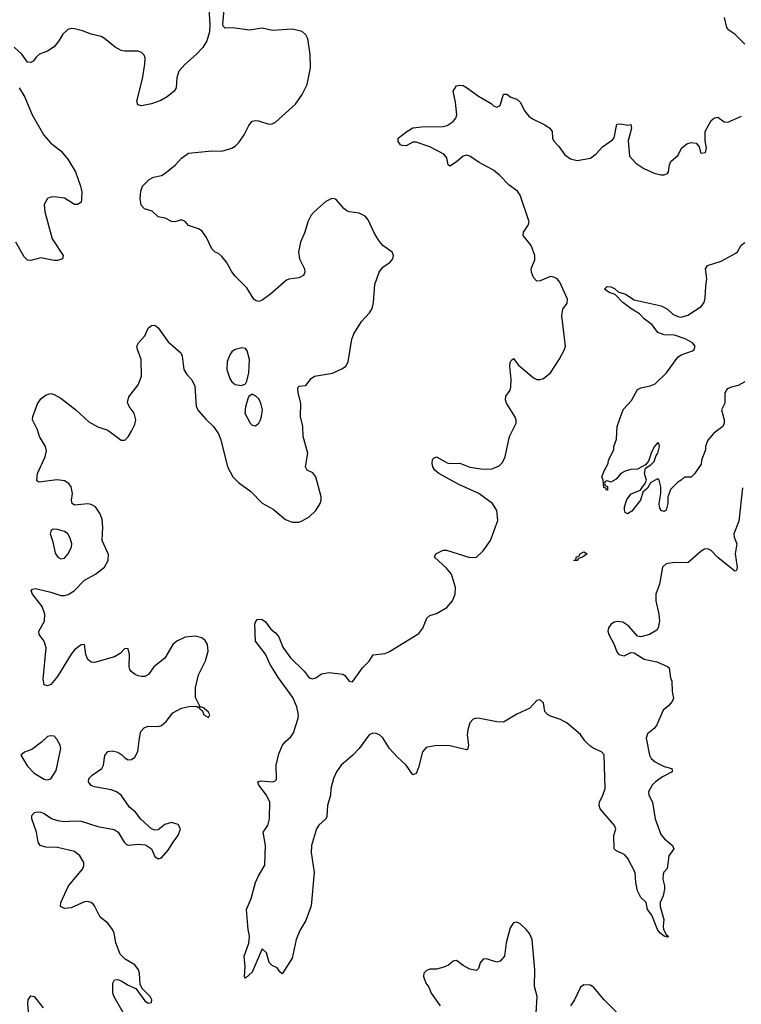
# Model space of a CAD drawing. Header units: inches. Extents: x 1603819 to 1745079, y 385938 to 533966.
# Tile 393 of 561: x 1703443 to 1707750, y 461224 to 467097. Entities that reach past the tile are written whole.
import ezdxf

# ---------------------------------------------------------------- set-up
doc = ezdxf.new("R2010")
doc.units = ezdxf.units.IN
doc.header["$MEASUREMENT"] = 0
doc.layers.add('B7406', color=7, linetype='Continuous')

msp = doc.modelspace()

# ---------------------------------------------------------------- linework, layer by layer
at = {"layer": 'B7406', "color": 5}
for points, elevation in [([(1704570.6, 467189.4), (1704578, 467070), (1704575.5, 467024.5), (1704560.5, 466970), (1704536.3, 466930), (1704498.8, 466890), (1704430, 466832), (1704392.4, 466790), (1704381.3, 466750), (1704378, 466690), (1704364.9, 466670), (1704323.4, 466636.6), (1704284.8, 466615.2), (1704230, 466595.1), (1704170, 466582.4), (1704148.1, 466588.1), (1704142.9, 466610), (1704175.7, 466744.3), (1704190, 466831.3), (1704191.4, 466870), (1704185.5, 466885.5), (1704170, 466901.7), (1704150, 466908.6), (1704070, 466908.5), (1704050, 466912.3), (1704012.3, 466932.3), (1703950, 466985.1), (1703930, 466995.8), (1703870, 467009.7), (1703819.3, 467030), (1703770, 467042.6), (1703750, 467044.2), (1703730, 467037.6), (1703700.5, 467010), (1703678, 466970), (1703650, 466935.1), (1703610, 466909.4), (1703561, 466890), (1703544.1, 466875.9), (1703524.7, 466850), (1703510, 466841.2), (1703490, 466844), (1703456, 466890), (1703410, 466932.7)], 320), ([(1704063.8, 461170), (1704007.3, 461267.3), (1703998.7, 461290), (1703999.5, 461350), (1704009.6, 461370.4), (1704030, 461370.5), (1704050, 461363), (1704090, 461338), (1704137.3, 461317.3), (1704190, 461244.9), (1704210, 461230.8), (1704230, 461234), (1704232.7, 461250), (1704222.7, 461270), (1704176, 461316), (1704162, 461342), (1704158.4, 461410), (1704151.5, 461430), (1704130, 461458.7), (1704073.5, 461493.5), (1704043, 461523), (1704016.9, 461590), (1704008.2, 461648.2), (1703997.6, 461670), (1703970, 461707), (1703922.8, 461742.8), (1703890.5, 461810.5), (1703881.2, 461821.2), (1703870, 461830.8), (1703850, 461836.5), (1703830, 461834.4), (1703750, 461798.2), (1703710, 461794.7), (1703687.2, 461807.2), (1703688.5, 461830), (1703735.6, 461930), (1703817.7, 462030), (1703827.2, 462050), (1703826.8, 462070), (1703802, 462110), (1703770, 462134.6), (1703670, 462158.9), (1703600.4, 462160.4), (1703566.3, 462170), (1703554.7, 462190), (1703544.4, 462250), (1703515.1, 462330), (1703515.1, 462350), (1703531.6, 462368.4), (1703548.3, 462371.7), (1703570, 462368.9), (1703590, 462360.8), (1703632.7, 462332.7), (1703670, 462319), (1703710, 462314.2), (1703770, 462318.5), (1703810, 462316), (1703910, 462283.2), (1704006.5, 462266.5), (1704030.2, 462250.2), (1704066, 462190), (1704079, 462179), (1704090, 462173), (1704150, 462179.3), (1704194.9, 462174.9), (1704230.4, 462150.4), (1704250, 462106), (1704270, 462091), (1704290, 462098), (1704330, 462142), (1704363.2, 462196.8), (1704389.6, 462230), (1704402.9, 462270), (1704390, 462296), (1704350, 462307.3), (1704310, 462295.1), (1704270, 462265.1), (1704250, 462262.9), (1704229.6, 462269.6), (1704167.1, 462327.1), (1704134, 462370), (1704099.4, 462399.4), (1704048.7, 462470), (1704021, 462490), (1703990, 462502), (1703890, 462521.1), (1703869.2, 462529.2), (1703854.3, 462550), (1703855.8, 462570), (1703875.1, 462590), (1703934.4, 462630), (1703944, 462650), (1703951.6, 462708.4), (1703968.9, 462731.1), (1703994.5, 462734.5), (1704028.2, 462728.2), (1704052.1, 462712), (1704070, 462692.7), (1704090, 462681.3), (1704110, 462684.4), (1704130, 462697.1), (1704148.7, 462731.3), (1704157.8, 462810), (1704167.2, 462850), (1704186.4, 462873.6), (1704210, 462882.6), (1704270, 462879.6), (1704290, 462886.7), (1704317.7, 462910), (1704357.6, 462962.4), (1704410, 462990.4), (1704462, 463002), (1704499.8, 462999.8), (1704510, 462994), (1704518, 463002), (1704492.7, 463052.7), (1704491.8, 463111.8), (1704510.4, 463189.6), (1704551.6, 463271.6), (1704568.3, 463330), (1704564, 463370), (1704550, 463393), (1704530, 463409.7), (1704490, 463419.1), (1704430, 463414.3), (1704382, 463390), (1704357.1, 463370), (1704310, 463287.6), (1704244.5, 463235.5), (1704213, 463190), (1704190, 463179.1), (1704170, 463179.2), (1704150, 463182.3), (1704131.7, 463191.7), (1704108.7, 463208.7), (1704101.4, 463221.5), (1704097.2, 463237.2), (1704098.4, 463310), (1704090, 463344), (1704070, 463346.6), (1704043.5, 463316.5), (1704010, 463296.8), (1703890, 463261.5), (1703870, 463263.5), (1703850, 463279.6), (1703837.6, 463310), (1703830, 463369), (1703810, 463367.6), (1703770, 463337.7), (1703750, 463312.8), (1703670, 463178), (1703630, 463132), (1703610, 463122.7), (1703589.3, 463130), (1703583.6, 463163.6), (1703600.8, 463350), (1703590, 463389.4), (1703560.4, 463430), (1703557.7, 463450), (1703590.6, 463509.4), (1703592.6, 463550), (1703577, 463597), (1703520.4, 463670), (1703511.8, 463690), (1703520.9, 463699.1), (1703536.9, 463703.1), (1703630, 463681.5), (1703690, 463661.7), (1703710, 463661.3), (1703732.6, 463667.4), (1703769.4, 463690.6), (1703830, 463752.9), (1703896.3, 463790), (1703949.8, 463830.2), (1703971.5, 463870), (1703973.1, 463906.9), (1703934.7, 463990), (1703940.6, 464070), (1703935.1, 464115.1), (1703924, 464150), (1703895.8, 464190), (1703870, 464205), (1703850, 464208.4), (1703770, 464201.1), (1703756.4, 464210), (1703753.5, 464230), (1703759.1, 464270), (1703751.6, 464310), (1703736.8, 464330), (1703710, 464345.4), (1703668.1, 464351.9), (1703557.2, 464337.2), (1703545.6, 464345.6), (1703549.8, 464390), (1703596.1, 464490), (1703604.2, 464524.2), (1703597.4, 464550), (1703561.6, 464610), (1703549.6, 464650), (1703519.3, 464710), (1703521.2, 464730), (1703550, 464806), (1703570, 464834.8), (1703601.3, 464858.7), (1703630, 464866.4), (1703650, 464861.3), (1703690, 464838.3), (1703777.6, 464770), (1703857, 464697), (1703910, 464668.7), (1703970, 464648.2), (1704050, 464587.7), (1704070, 464588), (1704090, 464607.7), (1704110, 464641.6), (1704130, 464681.6), (1704136.5, 464710), (1704126.8, 464750), (1704096, 464790), (1704086.2, 464813.8), (1704094, 464846), (1704150, 464918.8), (1704169.7, 464970), (1704168.9, 465070), (1704146.2, 465130), (1704143.1, 465150), (1704151.6, 465170), (1704189.8, 465210.2), (1704210, 465257.1), (1704230, 465272), (1704250, 465273.7), (1704270, 465259.3), (1704330, 465175.8), (1704405.3, 465110), (1704412.6, 465090), (1704422.6, 465010), (1704440.4, 464980.4), (1704470, 464948.5), (1704488.3, 464910), (1704496.1, 464790), (1704510, 464763.7), (1704553.7, 464713.7), (1704600.9, 464670), (1704630, 464626), (1704643.2, 464590), (1704683, 464430), (1704714.7, 464370), (1704750, 464335.5), (1704822.5, 464282.5), (1704890, 464213.4), (1704956.1, 464176.1), (1705030, 464116.1), (1705070, 464098.6), (1705110, 464100.2), (1705130, 464107.4), (1705170, 464130.3), (1705211.6, 464168.4), (1705236, 464210), (1705242, 464230), (1705241.6, 464250), (1705210.7, 464370.7), (1705192.7, 464392.7), (1705159.6, 464410), (1705149.7, 464430), (1705162.7, 464510), (1705134.8, 464610), (1705133.5, 464670), (1705118.8, 464730), (1705120.8, 464810), (1705104.4, 464870), (1705103.1, 464896.9), (1705110, 464910.5), (1705150, 464914), (1705183.5, 464956.5), (1705202.7, 464970), (1705310, 464988.9), (1705370, 465015.8), (1705390, 465030.6), (1705403.5, 465056.5), (1705426, 465190), (1705436.5, 465223.5), (1705483, 465297), (1705531.6, 465348.4), (1705546.7, 465373.3), (1705555, 465410), (1705563.2, 465516.8), (1705588.4, 465590), (1705610, 465620.2), (1705654, 465650), (1705669.6, 465670), (1705674.5, 465690), (1705666.6, 465710), (1705610, 465749.6), (1705590, 465773.3), (1705560.4, 465820.4), (1705523, 465903), (1705505.5, 465925.5), (1705470, 465942), (1705410, 465949.8), (1705395.9, 465955.9), (1705377.6, 465970), (1705330, 466025.1), (1705306, 466030), (1705270, 466012.8), (1705200.3, 465950), (1705182.6, 465930), (1705162.6, 465890), (1705145.3, 465830), (1705118.7, 465770), (1705107, 465710), (1705113.7, 465670), (1705142.4, 465610), (1705144.4, 465590), (1705136.3, 465570), (1705110, 465556.2), (1705050.3, 465549.7), (1705036.5, 465543.5), (1704940.3, 465459.7), (1704890, 465424.2), (1704870, 465416.2), (1704850, 465422), (1704840.9, 465430), (1704798, 465498), (1704730, 465566), (1704710, 465592), (1704676.9, 465650), (1704650, 465684.7), (1704630, 465702), (1704609.8, 465709.8), (1704590, 465729.6), (1704558, 465798), (1704530, 465837.3), (1704510, 465848.7), (1704450, 465868), (1704430, 465892.3), (1704410, 465902.4), (1704370.2, 465889.8), (1704350, 465892.3), (1704312.2, 465912.2), (1704270, 465921.2), (1704234.5, 465954.5), (1704187.4, 465967.4), (1704168.3, 465990), (1704161.5, 466030), (1704165.5, 466074.5), (1704176.4, 466103.6), (1704217.1, 466142.9), (1704242.7, 466157.3), (1704290, 466167.2), (1704310, 466179), (1704374, 466230), (1704410, 466270.5), (1704450, 466300.7), (1704590, 466313.4), (1704650, 466312.9), (1704710, 466330.3), (1704730, 466342.3), (1704753.9, 466366.1), (1704783.9, 466410), (1704810, 466465.5), (1704830, 466490.4), (1704850, 466495.3), (1704867.7, 466492.3), (1704930, 466473.1), (1704950, 466474.6), (1704970, 466484.6), (1705090, 466592.4), (1705128.2, 466650), (1705158.9, 466710), (1705178.3, 466810), (1705176.9, 466890), (1705162, 466982), (1705150, 467006), (1705130, 467026.6), (1705070, 467040.4), (1704952.9, 467032.9), (1704890, 467046), (1704814.5, 467034.5), (1704712.8, 467047.2), (1704670, 467046), (1704657.2, 467057.2), (1704655.1, 467070), (1704663.2, 467156.8)], 320), ([(1707770, 466949.6), (1707710.6, 467010.6), (1707674.2, 467034.2), (1707664, 467050), (1707648.7, 467110)], 280), ([(1703439.5, 466690), (1703474.8, 466634.8), (1703517.4, 466530), (1703588.4, 466408.4), (1703630, 466360.7), (1703690, 466314), (1703730, 466264.9), (1703775.6, 466190), (1703805.3, 466110), (1703813.4, 466070), (1703813.3, 466026.7), (1703810, 466008.7), (1703790, 465994), (1703770, 465993.2), (1703710, 466031.8), (1703650, 466039.1), (1703630, 466037.7), (1703610, 466029.6), (1703590, 465993.2), (1703592.6, 465950), (1703636.5, 465790), (1703702, 465690), (1703698.8, 465670), (1703670, 465659.7), (1703650, 465660.4), (1703570, 465676.2), (1703510, 465659.8), (1703490, 465663), (1703470, 465681.6), (1703420.7, 465770)], 320), ([(1707756.5, 464303.5), (1707734.5, 464105.5), (1707705.7, 464030), (1707707.2, 464010), (1707723.8, 463970), (1707713.8, 463910), (1707724.4, 463830), (1707723.5, 463816.5), (1707718, 463810), (1707710, 463807.6), (1707690, 463823), (1707609.4, 463889.4), (1707570, 463929.7), (1707550, 463940.4), (1707530, 463937.7), (1707510, 463927.1), (1707430, 463857.4), (1707350, 463858.4), (1707301, 463850), (1707279.1, 463830), (1707261.1, 463730), (1707239.5, 463670), (1707238.7, 463630), (1707258, 463550), (1707262, 463510), (1707253.4, 463470), (1707244.5, 463455.5), (1707202, 463430), (1707150, 463415.1), (1707130, 463419.3), (1707078.6, 463478.6), (1707043.3, 463503.3), (1707010, 463507), (1706990, 463502.7), (1706970, 463489.2), (1706956.3, 463470), (1706953, 463450), (1706959.3, 463430), (1706990.5, 463370), (1707005.8, 463325.8), (1707018, 463310), (1707050, 463302), (1707090, 463321), (1707110, 463320.7), (1707170, 463282), (1707245.8, 463265.8), (1707310, 463238.8), (1707318.8, 463230), (1707326.8, 463170), (1707334.8, 463150), (1707336.3, 463090), (1707344, 463050), (1707337.3, 463030), (1707315.6, 463004.4), (1707282.4, 462977.6), (1707244.9, 462890), (1707230, 462869.3), (1707190, 462837.2), (1707181.3, 462810), (1707201.7, 462710), (1707212.2, 462690), (1707234.9, 462670), (1707257.5, 462657.5), (1707290, 462642.3), (1707334, 462630), (1707336.7, 462616.7), (1707337.1, 462610), (1707280, 462580), (1707237, 462550), (1707218.4, 462530), (1707196.3, 462490), (1707198, 462470), (1707220.3, 462430), (1707236.3, 462330), (1707270, 462236), (1707290.5, 462210), (1707338.8, 462170), (1707346.8, 462150), (1707317.3, 462110), (1707306.4, 462033.6), (1707287.7, 462012.3), (1707282.5, 461997.5), (1707280.7, 461970), (1707290.8, 461930), (1707291, 461910), (1707284, 461870), (1707266, 461830), (1707266.2, 461806.2), (1707288, 461730), (1707282.8, 461690), (1707286, 461670), (1707300.7, 461640.7), (1707314, 461630), (1707313.2, 461626.8), (1707310, 461624), (1707290, 461629.6), (1707262.7, 461650), (1707249.3, 461670), (1707214.9, 461754.9), (1707190, 461788.7), (1707182.7, 461830), (1707150, 461861.2), (1707130, 461901.2), (1707120.7, 461950), (1707116.8, 462010), (1707072.9, 462093), (1707055, 462115), (1707000.8, 462140.8), (1706991.6, 462150), (1706989.3, 462230), (1706999.8, 462270), (1706992.8, 462290), (1706907.3, 462390), (1706900.7, 462410), (1706903.4, 462430), (1706924.2, 462470), (1706936.2, 462510), (1706931.4, 462711.4), (1706914.5, 462730), (1706869.9, 462749.9), (1706846.1, 462766.1), (1706816, 462796), (1706790, 462833.5), (1706710, 462899.5), (1706670, 462922.9), (1706610, 462942.4), (1706592.7, 462952.7), (1706577, 462970), (1706570, 463022), (1706550, 463039.3), (1706530, 463036), (1706486.8, 462990), (1706410, 462954), (1706330, 462907.3), (1706290, 462908), (1706190, 462928), (1706170, 462929.6), (1706150, 462925.1), (1706130, 462902.7), (1706118.6, 462861.4), (1706114.4, 462830), (1706122.3, 462770), (1706116.2, 462743.8), (1706110, 462740.7), (1706010, 462765.8), (1705930, 462766.9), (1705870, 462756.3), (1705846.9, 462730), (1705824, 462636), (1705810, 462601.2), (1705790, 462593.2), (1705749.8, 462649.8), (1705697.4, 462697.4), (1705650, 462749.6), (1705610, 462813.5), (1705590, 462830.9), (1705570, 462839.8), (1705550, 462841), (1705528.4, 462831.6), (1705470, 462749.6), (1705431.3, 462708.7), (1705362.4, 462650), (1705333, 462610), (1705315.5, 462570), (1705300.4, 462510), (1705297.6, 462470), (1705280.3, 462410), (1705276.2, 462343.8), (1705270.5, 462330), (1705228.2, 462291.8), (1705213.7, 462270), (1705184.2, 462170), (1705182, 462130), (1705201.3, 462010), (1705183.8, 461810), (1705150, 461724), (1705115.9, 461664.1), (1705093.4, 461610), (1705070, 461499), (1705010, 461406), (1704996.4, 461416.4), (1704980.4, 461440.4), (1704950, 461455.3), (1704932.9, 461472.9), (1704915.3, 461530), (1704890, 461555.3), (1704830, 461416), (1704790, 461379), (1704784.5, 461390), (1704789.6, 461450), (1704782.7, 461510), (1704811.7, 461588.3), (1704815.8, 461630), (1704807.4, 461670), (1704796.4, 461790), (1704825.4, 461854.6), (1704851.1, 461950), (1704869, 461990), (1704907.1, 462052.9), (1704910.5, 462170.5), (1704895.4, 462250), (1704923.8, 462290), (1704934, 462330), (1704936.1, 462430), (1704916.4, 462470), (1704869.6, 462530), (1704865.2, 462550), (1704884, 462556), (1704950, 462550.3), (1704965.9, 462554.1), (1704975.7, 462564.3), (1704973.6, 462650), (1704990, 462717), (1705012.1, 462770), (1705030, 462791.7), (1705061.6, 462818.4), (1705078.1, 462841.9), (1705106, 462930), (1705107.7, 462950), (1705097.9, 462997.9), (1705073.3, 463053.3), (1704987.4, 463170), (1704939.1, 463250), (1704911.2, 463311.2), (1704850, 463389), (1704846.6, 463490), (1704850, 463502), (1704861.2, 463518.8), (1704870, 463521), (1704890, 463519.1), (1704910, 463505.5), (1704941.3, 463461.3), (1704970, 463439.1), (1704990, 463415.3), (1705014.2, 463354.2), (1705058.9, 463290), (1705140.5, 463210), (1705170, 463171), (1705190, 463164), (1705210, 463170.8), (1705245.4, 463194.6), (1705290, 463202), (1705372.7, 463192.7), (1705384.4, 463184.4), (1705410, 463150.7), (1705430, 463147.7), (1705489.1, 463230.9), (1705528.2, 463270), (1705552.9, 463307.1), (1705623.5, 463316.5), (1705650, 463327.2), (1705825.2, 463434.8), (1705850, 463467.3), (1705872.5, 463527.5), (1705890, 463543), (1705930, 463554), (1705993.3, 463590), (1706026, 463630), (1706041.7, 463670), (1706044.7, 463710), (1706019.3, 463790), (1705990, 463825.6), (1705919.6, 463890), (1705926.6, 463910), (1705970, 463932), (1705990, 463932), (1706130, 463888.1), (1706170, 463890.4), (1706210, 463928.5), (1706252.4, 463990), (1706296.2, 464110), (1706290, 464169.2), (1706265.6, 464210), (1706183.1, 464270), (1706064.5, 464324.5), (1705945.1, 464390), (1705921.7, 464410), (1705909.7, 464430), (1705905.1, 464450), (1705906.9, 464473.1), (1705916.2, 464483.8), (1705930, 464488.2), (1705993.5, 464453.5), (1706010, 464449.3), (1706070, 464452.1), (1706130, 464428), (1706210, 464415), (1706261.9, 464418.1), (1706304.6, 464435.4), (1706323.8, 464456.2), (1706339.7, 464490), (1706365.6, 464610), (1706406.6, 464690), (1706406.6, 464710), (1706398.4, 464730), (1706347.6, 464810), (1706342.9, 464830), (1706344.5, 464850), (1706370, 464887.3), (1706374.5, 464905.5), (1706376.9, 464950), (1706368.3, 465030), (1706370, 465052), (1706376, 465064), (1706390, 465074.8), (1706418.7, 465038.7), (1706510, 464959.5), (1706530, 464950.3), (1706550, 464950.4), (1706570, 464956.4), (1706610.8, 464989.2), (1706663.1, 465070), (1706695.4, 465130), (1706699.7, 465150), (1706678.4, 465330), (1706684.5, 465370), (1706710, 465404.7), (1706711.5, 465430), (1706665.7, 465530), (1706650, 465550.9), (1706630, 465561.5), (1706610, 465564.4), (1706550, 465539.6), (1706530, 465536), (1706510, 465559), (1706498.4, 465590), (1706496.2, 465610), (1706516.6, 465663.4), (1706516.9, 465690), (1706495.8, 465750), (1706448.2, 465810), (1706450.7, 465830), (1706478.6, 465870), (1706483.4, 465890), (1706429.2, 466049.2), (1706413.1, 466073.1), (1706364.4, 466110), (1706306.2, 466170), (1706270, 466199), (1706185.6, 466245.6), (1706130, 466282.6), (1706110, 466288.4), (1706090, 466283.1), (1706050, 466248.7), (1706010, 466223.5), (1705999.5, 466230), (1705993, 466273), (1705974.7, 466294.7), (1705890, 466337.6), (1705810, 466366.6), (1705790, 466365.6), (1705750, 466343.6), (1705725.6, 466345.6), (1705715.3, 466350), (1705702, 466370), (1705702, 466390), (1705753.2, 466430), (1705790, 466452), (1705842, 466458), (1705970, 466459.1), (1705994.3, 466465.7), (1706029.6, 466490), (1706046.3, 466510), (1706051.8, 466530), (1706043.9, 466603.9), (1706029.4, 466670.6), (1706050, 466701), (1706070, 466706.8), (1706090, 466704), (1706110, 466693), (1706181.1, 466641.1), (1706256, 466596), (1706270, 466582.8), (1706290, 466574.8), (1706310, 466584.7), (1706330, 466651.3), (1706350, 466651.3), (1706373.7, 466633.7), (1706410, 466622), (1706430, 466604), (1706457, 466550), (1706481, 466521), (1706504.3, 466504.3), (1706578, 466470), (1706606.4, 466450), (1706620.5, 466430), (1706622, 466390), (1706630, 466371.3), (1706659.8, 466339.8), (1706696, 466290), (1706730, 466266.8), (1706770, 466256), (1706850, 466271), (1706883.2, 466296.8), (1706921.1, 466338.9), (1706980.1, 466379.9), (1706990, 466391.3), (1707007.1, 466472.9), (1707030, 466474.9), (1707072.3, 466467.7), (1707090, 466472), (1707094, 466450), (1707074.7, 466374.7), (1707082, 466282), (1707120.5, 466240.5), (1707168.5, 466208.5), (1707230, 466181.3), (1707270, 466170.4), (1707290, 466170.5), (1707310, 466178.8), (1707315.6, 466190), (1707321, 466230), (1707329.8, 466250.2), (1707371.8, 466288.2), (1707393.6, 466330), (1707423.7, 466356.3), (1707450, 466364.4), (1707479.9, 466359.9), (1707497.5, 466337.5), (1707505.1, 466305.1), (1707510, 466300.7), (1707535.1, 466304.9), (1707541.2, 466330), (1707533.6, 466373.6), (1707533.2, 466430), (1707570, 466496), (1707590, 466511), (1707610, 466516), (1707648.1, 466488.1), (1707670, 466484.9), (1707750, 466520.7)], 280), ([(1707770, 464935.6), (1707730, 464914.7), (1707690, 464905.4), (1707666, 464894), (1707650.4, 464870), (1707651.1, 464808.9), (1707632, 464770), (1707647.3, 464710), (1707646.8, 464690), (1707638.8, 464670), (1707586, 464630), (1707550.7, 464589.3), (1707536, 464550), (1707536, 464530), (1707511, 464470), (1707510, 464446), (1707470, 464388), (1707450, 464368.7), (1707410, 464368), (1707390.9, 464349.1), (1707370, 464338), (1707326.4, 464293.6), (1707311, 464249), (1707310.7, 464210), (1707302, 464170), (1707290, 464162), (1707270, 464168.7), (1707262, 464190), (1707259, 464210), (1707268.9, 464271.1), (1707269, 464310), (1707259, 464350), (1707250, 464357.2), (1707206.8, 464333.2), (1707190, 464302), (1707161.4, 464278.6), (1707148.5, 464230), (1707096, 464164), (1707069.5, 464149.5), (1707056.5, 464156.5), (1707052, 464172), (1707051.8, 464190), (1707066.3, 464233.7), (1707091.4, 464268.6), (1707148.7, 464290), (1707159, 464310), (1707174, 464326), (1707183.7, 464350), (1707172, 464390), (1707178, 464422), (1707210, 464441), (1707230, 464461), (1707242, 464498), (1707252, 464510), (1707261.2, 464550), (1707258, 464570), (1707250, 464573.2), (1707230, 464548), (1707211.3, 464510), (1707196, 464464), (1707178, 464442), (1707130, 464415.3), (1707090, 464414), (1707056.8, 464403.2), (1707030.9, 464389.1), (1707003.6, 464356.4), (1706970, 464338), (1706950, 464346), (1706938, 464342), (1706934, 464330), (1706938, 464318), (1706952, 464312), (1706951.3, 464290), (1706946, 464290), (1706942, 464302), (1706930, 464306), (1706926, 464350), (1706918, 464370), (1706933.2, 464410), (1706955.3, 464450), (1706958, 464470), (1706988.7, 464530), (1706988.7, 464550), (1707005.6, 464594.4), (1707009.7, 464670), (1707035.6, 464750), (1707046.7, 464773.3), (1707094.6, 464825.4), (1707129.7, 464890.3), (1707150, 464900.4), (1707206.5, 464913.5), (1707234.7, 464925.3), (1707302.9, 464990), (1707370, 465082.8), (1707390, 465097.3), (1707458, 465122), (1707469, 465130), (1707475.1, 465150), (1707459, 465170), (1707413.7, 465193.7), (1707350, 465214.3), (1707290, 465217.4), (1707252.3, 465230), (1707217.1, 465277.1), (1707170, 465312.7), (1707142.8, 465342.8), (1707090, 465374.7), (1707043.5, 465410), (1706997.2, 465457.2), (1706961.2, 465470), (1706932.7, 465490), (1706950, 465504.9), (1706970, 465502.4), (1706992.6, 465492.6), (1707014.2, 465474.2), (1707059, 465459), (1707110, 465426), (1707271.3, 465390), (1707310, 465370.5), (1707340.6, 465340.6), (1707370, 465326), (1707390, 465323.1), (1707430, 465333.4), (1707510, 465385.7), (1707528.2, 465410), (1707534.7, 465434.7), (1707537, 465510), (1707544.5, 465550), (1707536, 465610), (1707548.7, 465630), (1707630, 465656.5), (1707716.5, 465703.5), (1707727.2, 465712.8), (1707747.8, 465752.2), (1707770, 465768)], 260), ([(1706526, 461170), (1706531, 461270), (1706514.5, 461330), (1706517.2, 461430), (1706501.3, 461610), (1706485.2, 461645.2), (1706466, 461670), (1706430, 461702.9), (1706410, 461712.7), (1706390, 461709.3), (1706370, 461679), (1706347.2, 461590), (1706336.4, 461510), (1706310, 461480.9), (1706290, 461474.5), (1706230, 461495.1), (1706210, 461493.2), (1706190.8, 461470), (1706182, 461438), (1706170, 461426), (1706130, 461433.2), (1706090, 461455.1), (1706050, 461485.2), (1706030, 461481.2), (1706002.4, 461457.6), (1705974.2, 461445.8), (1705930, 461432.3), (1705890, 461432.7), (1705870, 461424), (1705856, 461410), (1705854, 461390), (1705868, 461350), (1705884.9, 461324.9), (1705899.3, 461290), (1705953.5, 461213.5)], 320), ([(1707010.9, 461170), (1706931.6, 461250), (1706870, 461323.7), (1706850, 461337), (1706810, 461339.5), (1706790, 461326.6), (1706753.4, 461250), (1706730, 461214)], 320), ([(1703506.1, 461053.9), (1703491.2, 461228.8), (1703494.5, 461250), (1703510, 461274), (1703530, 461270.7), (1703583, 461203)], 320)]:
    msp.add_lwpolyline(points, dxfattribs=dict(at, elevation=elevation))
for points, elevation in [([(1704770, 465139.6), (1704730, 465129.5), (1704710, 465115.1), (1704699.3, 465100.7), (1704682, 465058), (1704679.6, 465010), (1704697, 464957), (1704710, 464937.1), (1704730, 464920.4), (1704766.3, 464913.7), (1704790, 464924.7), (1704798.7, 464941.3), (1704810.8, 464989.2), (1704815, 465070), (1704800.8, 465120.8), (1704790, 465134.5)], 340), ([(1704830, 464862), (1704810.8, 464849.2), (1704804.5, 464835.5), (1704790, 464788), (1704787, 464750), (1704818, 464690), (1704830, 464678), (1704850, 464673.4), (1704870, 464690.8), (1704879.6, 464710), (1704887.3, 464730), (1704893, 464770), (1704882.9, 464810), (1704870, 464836), (1704850, 464853.2)], 340), ([(1703643.1, 464056.9), (1703630.5, 464049.5), (1703624.9, 464030), (1703642, 463982), (1703654.4, 463914.4), (1703670.8, 463890), (1703690, 463881.3), (1703710, 463883.7), (1703730, 463907.7), (1703752.6, 463950), (1703753.7, 463970), (1703744.7, 464004.7), (1703730.7, 464030.7), (1703710, 464043.5), (1703670, 464056.3)], 340), ([(1706770, 463868.2), (1706749.6, 463870), (1706763.1, 463876.9), (1706764.5, 463890), (1706782, 463898), (1706790, 463912), (1706810, 463921.6), (1706830, 463911), (1706801, 463890), (1706778, 463882)], 260), ([(1704522, 462998), (1704514, 462990), (1704534, 462974), (1704542, 462950), (1704570, 462934), (1704578, 462950), (1704570, 462966), (1704546, 462986), (1704546, 462990)], 320), ([(1703630, 462825.6), (1703610, 462820.5), (1703573.8, 462786.2), (1703516.7, 462743.3), (1703472.5, 462727.5), (1703451, 462710), (1703490, 462643), (1703530, 462601.3), (1703590, 462565.7), (1703610, 462562), (1703630, 462568.2), (1703661.1, 462618.9), (1703689.7, 462750), (1703684.7, 462770), (1703665.6, 462805.6), (1703650, 462822)], 340)]:
    msp.add_lwpolyline(points, close=True, dxfattribs=dict(at, elevation=elevation))

doc.saveas('drawing.dxf')
